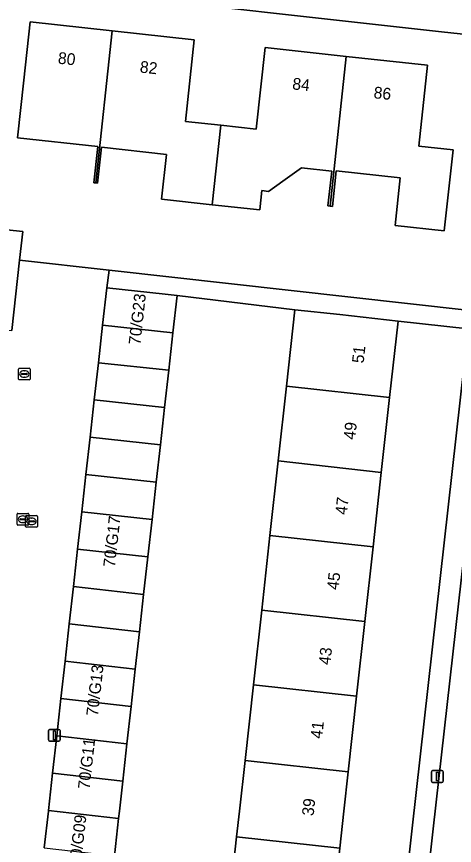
# Model space of a CAD drawing. Extents: x 162026 to 163502, y 387295 to 388169.
# Drawn here: x 162234.7 to 162272, y 387747.1 to 387817.7 of the extents above; entities that cross this region are included whole.
import ezdxf

# ---------------------------------------------------------------- set-up
doc = ezdxf.new("R2010")
doc.units = 0
for name, color, linetype in [('IMGEO_Erf', 7, 'Continuous'), ('IMGEO_Fietspad_gesloten', 7, 'Continuous'), ('IMGEO_Kolk', 7, 'Continuous'), ('IMGEO_Lichtmast', 7, 'Continuous'), ('IMGEO_Pand', 7, 'Continuous'), ('IMGEO_Pand_nummerreeks', 7, 'Continuous'), ('IMGEO_Rijbaan_lokaal_open', 7, 'Continuous'), ('IMGEO_Rioolput', 7, 'Continuous'), ('IMGEO_Voetpad_open', 7, 'Continuous')]:
    doc.layers.add(name, color=color, linetype=linetype)

msp = doc.modelspace()

# ---------------------------------------------------------------- linework, layer by layer
at = {"layer": 'IMGEO_Erf'}
for points in [[(162275.948, 387815.9), (162270.899, 387816.432), (162239.75, 387819.947)], [(162230.846, 387799.89), (162235.219, 387799.415), (162234.953, 387796.965), (162242.578, 387796.117), (162273.341, 387792.696), (162275.948, 387815.9)], [(162252.739, 387741.492), (162253.44, 387747.834), (162253.679, 387750), (162254.157, 387754.324), (162254.87, 387760.785), (162255.573, 387767.146), (162256.277, 387773.518), (162256.977, 387779.86), (162257.681, 387786.231), (162258.402, 387792.758), (162248.361, 387793.961), (162248.006, 387790.778), (162247.651, 387787.594), (162247.296, 387784.411), (162246.941, 387781.227), (162246.586, 387778.043), (162246.231, 387774.86), (162245.876, 387771.676), (162245.52, 387768.492), (162245.165, 387765.309), (162244.81, 387762.125), (162244.455, 387758.941), (162244.1, 387755.758), (162243.745, 387752.574), (162243.458, 387750), (162243.39, 387749.39), (162243.035, 387746.206)]]:
    msp.add_lwpolyline(points, dxfattribs=at)
for points in [[(162252.09, 387808.477), (162255.104, 387808.15), (162255.858, 387815.094), (162262.785, 387814.341), (162269.71, 387813.589), (162268.962, 387806.708), (162271.879, 387806.391), (162271.129, 387799.483), (162266.937, 387799.938), (162267.378, 387803.994), (162261.927, 387804.587), (162261.598, 387801.565), (162261.398, 387801.587), (162261.219, 387801.607), (162261.54, 387804.559), (162258.962, 387804.839), (162257.375, 387803.707), (162256.155, 387802.836), (162255.585, 387802.911), (162255.406, 387801.268), (162251.355, 387801.708), (162247.051, 387802.176), (162247.467, 387805.999), (162241.923, 387806.602), (162241.591, 387803.543), (162241.435, 387803.56), (162241.275, 387803.578), (162241.61, 387806.663), (162234.779, 387807.405), (162235.314, 387812.322), (162235.854, 387817.292), (162242.842, 387816.533), (162249.83, 387815.773), (162249.073, 387808.805)], [(162273.165, 387791.126), (162267.189, 387791.787), (162266.468, 387785.258), (162265.764, 387778.887), (162265.064, 387772.546), (162264.36, 387766.174), (162263.657, 387759.813), (162262.943, 387753.352), (162262.573, 387750), (162262.226, 387746.862), (162261.527, 387740.53), (162260.823, 387734.159), (162260.125, 387727.838), (162259.419, 387721.447), (162258.717, 387715.095), (162257.997, 387708.577), (162257.287, 387708.655), (162257.121, 387707.155), (162258.204, 387707.032), (162263.701, 387706.408), (162268.384, 387748.57)]]:
    msp.add_lwpolyline(points, close=True, dxfattribs=at)
at = {"layer": 'IMGEO_Fietspad_gesloten'}
msp.add_lwpolyline([(162288.097, 387908.488), (162278.956, 387826.545), (162278.87, 387825.665), (162278.372, 387825.72), (162277.589, 387818.699), (162278.067, 387818.669), (162270.183, 387748.502), (162261.381, 387669.505)], dxfattribs=at)
at = {"layer": 'IMGEO_Kolk'}
for p, q in [((162234.853, 387786.848), (162234.853, 387787.7)), ((162234.928, 387787.774), (162235.78, 387787.774)), ((162235.341, 387787.554), (162235.366, 387787.554)), ((162235.854, 387787.7), (162235.854, 387786.848)), ((162235.78, 387786.774), (162234.928, 387786.774)), ((162235.112, 387787.268), (162235.112, 387787.28)), ((162235.55, 387787.231), (162235.152, 387787.231)), ((162235.155, 387787.317), (162235.553, 387787.317)), ((162235.364, 387786.994), (162235.339, 387786.994)), ((162235.596, 387787.28), (162235.596, 387787.268)), ((162234.81, 387775.392), (162235.662, 387775.392)), ((162234.735, 387774.466), (162234.735, 387775.318)), ((162234.994, 387774.886), (162234.994, 387774.898)), ((162235.432, 387774.849), (162235.034, 387774.849)), ((162235.037, 387774.935), (162235.435, 387774.935)), ((162235.223, 387775.172), (162235.248, 387775.172)), ((162235.478, 387774.898), (162235.478, 387774.886)), ((162235.736, 387775.318), (162235.736, 387774.466)), ((162235.662, 387774.392), (162234.81, 387774.392)), ((162235.246, 387774.612), (162235.221, 387774.612))]:
    msp.add_line(p, q, dxfattribs=at)
for points in [[(162234.853, 387786.848), (162234.853, 387787.7)], [(162234.928, 387787.774), (162235.78, 387787.774)], [(162235.854, 387787.7), (162235.854, 387786.848)], [(162235.78, 387786.774), (162234.928, 387786.774)], [(162234.81, 387775.392), (162235.662, 387775.392)], [(162234.735, 387774.466), (162234.735, 387775.318)], [(162235.736, 387775.318), (162235.736, 387774.466)], [(162235.662, 387774.392), (162234.81, 387774.392)]]:
    msp.add_lwpolyline(points, dxfattribs=at)
for centre, radius, start, end in [((162234.93, 387787.698), 0.0765, 91.55205, 178.44795), ((162234.93, 387787.698), 0.0765, 91.55205, 178.44795), ((162235.778, 387787.698), 0.0765, 1.55205, 88.44795), ((162235.778, 387787.698), 0.0765, 1.55205, 88.44795), ((162234.93, 387786.85), 0.0765, 181.55205, 268.44795), ((162234.93, 387786.85), 0.0765, 181.55205, 268.44795), ((162235.152, 387787.277), 0.0403, 85.87752, 175.75265), ((162235.149, 387787.267), 0.0366, 178.93798, 274.71019), ((162235.553, 387787.274), 0.043, 264.86636, 352.45326), ((162235.557, 387787.279), 0.0386, 1.73085, 96.63898), ((162235.778, 387786.85), 0.0765, 271.55205, 358.44795), ((162235.778, 387786.85), 0.0765, 271.55205, 358.44795), ((162234.812, 387775.316), 0.0765, 91.55205, 178.44795), ((162234.812, 387775.316), 0.0765, 91.55205, 178.44795), ((162235.66, 387775.316), 0.0765, 1.55205, 88.44795), ((162235.66, 387775.316), 0.0765, 1.55205, 88.44795), ((162235.034, 387774.895), 0.0403, 85.87752, 175.75265), ((162235.031, 387774.885), 0.0366, 178.93798, 274.71019), ((162235.435, 387774.892), 0.043, 264.86636, 352.45326), ((162235.439, 387774.897), 0.0386, 1.73085, 96.63898), ((162234.812, 387774.468), 0.0765, 181.55205, 268.44795), ((162234.812, 387774.468), 0.0765, 181.55205, 268.44795), ((162235.66, 387774.468), 0.0765, 271.55205, 358.44795), ((162235.66, 387774.468), 0.0765, 271.55205, 358.44795)]:
    msp.add_arc(centre, radius, start, end, dxfattribs=at)
for centre, major_axis, ratio, start_param, end_param in [((162235.34, 387787.274), (-0.387, 0.002), 0.722429, 4.712389, 7.853982), ((162235.365, 387787.274), (-0.39, 0.002), 0.717154, 1.570796, 4.712389), ((162235.222, 387774.892), (-0.387, 0.002), 0.722429, 4.712389, 7.853982), ((162235.247, 387774.892), (-0.39, 0.002), 0.717154, 1.570796, 4.712389)]:
    msp.add_ellipse(centre, major_axis=major_axis, ratio=ratio, start_param=start_param, end_param=end_param, dxfattribs=at)
at = {"layer": 'IMGEO_Lichtmast'}
for p, q in [((162237.508, 387756.976), (162238.298, 387756.976)), ((162238.298, 387756.976), (162237.508, 387756.976)), ((162237.408, 387756.076), (162237.408, 387756.876)), ((162237.408, 387756.876), (162237.408, 387756.076)), ((162238.398, 387756.876), (162238.398, 387756.076)), ((162238.398, 387756.076), (162238.398, 387756.876)), ((162238.298, 387755.976), (162237.508, 387755.976)), ((162237.508, 387755.976), (162238.298, 387755.976)), ((162270.138, 387753.464), (162270.928, 387753.464)), ((162270.928, 387753.464), (162270.138, 387753.464)), ((162270.038, 387752.564), (162270.038, 387753.364)), ((162270.038, 387753.364), (162270.038, 387752.564)), ((162271.028, 387753.364), (162271.028, 387752.564)), ((162271.028, 387752.564), (162271.028, 387753.364)), ((162270.928, 387752.464), (162270.138, 387752.464)), ((162270.138, 387752.464), (162270.928, 387752.464))]:
    msp.add_line(p, q, dxfattribs=at)
for points in [[(162237.828, 387756.851), (162237.978, 387756.851), (162237.978, 387756.101), (162237.828, 387756.101), (162237.828, 387756.851)], [(162270.458, 387753.339), (162270.608, 387753.339), (162270.608, 387752.589), (162270.458, 387752.589), (162270.458, 387753.339)]]:
    msp.add_lwpolyline(points, dxfattribs=at)
for centre, start, end in [((162237.508, 387756.876), 90, 180), ((162237.508, 387756.876), 90, 180), ((162238.298, 387756.876), 0, 90), ((162238.298, 387756.876), 360, 90), ((162237.508, 387756.076), 180, 270), ((162237.508, 387756.076), 180, 270), ((162238.298, 387756.076), 270, 0), ((162238.298, 387756.076), 270, 0), ((162270.138, 387753.364), 90, 180), ((162270.138, 387753.364), 90, 180), ((162270.928, 387753.364), 0, 90), ((162270.928, 387753.364), 360, 90), ((162270.138, 387752.564), 180, 270), ((162270.138, 387752.564), 180, 270), ((162270.928, 387752.564), 270, 0), ((162270.928, 387752.564), 270, 0)]:
    msp.add_arc(centre, 0.1, start, end, dxfattribs=at)
at = {"layer": 'IMGEO_Pand'}
for points in [[(162234.779, 387807.405), (162241.61, 387806.663), (162241.275, 387803.578), (162241.435, 387803.56), (162242.842, 387816.533), (162235.854, 387817.292), (162235.314, 387812.322)], [(162241.591, 387803.543), (162241.923, 387806.602), (162247.467, 387805.999), (162247.051, 387802.176), (162251.355, 387801.708), (162252.09, 387808.477), (162249.073, 387808.805), (162249.83, 387815.773), (162242.842, 387816.533), (162241.435, 387803.56)], [(162262.785, 387814.341), (162255.858, 387815.094), (162255.104, 387808.15), (162252.09, 387808.477), (162251.355, 387801.708), (162255.406, 387801.268), (162255.585, 387802.911), (162256.155, 387802.836), (162257.375, 387803.707), (162258.962, 387804.839), (162261.54, 387804.559), (162261.219, 387801.607), (162261.398, 387801.587)], [(162261.598, 387801.565), (162261.927, 387804.587), (162267.378, 387803.994), (162266.937, 387799.938), (162271.129, 387799.483), (162271.879, 387806.391), (162268.962, 387806.708), (162269.71, 387813.589), (162262.785, 387814.341), (162261.398, 387801.587)], [(162230.8, 387791.357), (162234.302, 387790.977), (162234.953, 387796.965), (162235.219, 387799.415), (162230.846, 387799.89), (162230.404, 387795.827), (162231.291, 387795.73)], [(162242.023, 387791.445), (162248.006, 387790.778), (162248.361, 387793.961), (162247.348, 387794.074), (162242.378, 387794.629)], [(162266.468, 387785.258), (162267.189, 387791.787), (162262.22, 387792.336), (162258.402, 387792.758), (162257.681, 387786.231)], [(162247.651, 387787.594), (162248.006, 387790.778), (162242.023, 387791.445), (162241.664, 387788.22)], [(162241.664, 387788.22), (162241.313, 387785.078), (162247.296, 387784.411), (162247.651, 387787.594)], [(162265.764, 387778.887), (162266.468, 387785.258), (162257.681, 387786.231), (162256.977, 387779.86)], [(162240.958, 387781.894), (162246.941, 387781.227), (162247.296, 387784.411), (162241.313, 387785.078)], [(162240.603, 387778.711), (162246.586, 387778.043), (162246.941, 387781.227), (162240.958, 387781.894)], [(162265.064, 387772.546), (162265.764, 387778.887), (162256.977, 387779.86), (162256.277, 387773.518)], [(162240.248, 387775.527), (162246.231, 387774.86), (162246.586, 387778.043), (162240.603, 387778.711)], [(162239.893, 387772.343), (162245.876, 387771.676), (162246.231, 387774.86), (162240.248, 387775.527)], [(162264.36, 387766.174), (162265.064, 387772.546), (162256.277, 387773.518), (162255.573, 387767.146)], [(162239.538, 387769.159), (162245.52, 387768.492), (162245.876, 387771.676), (162239.893, 387772.343)], [(162239.183, 387765.976), (162245.165, 387765.309), (162245.52, 387768.492), (162239.538, 387769.159)], [(162255.573, 387767.146), (162254.87, 387760.785), (162263.657, 387759.813), (162264.36, 387766.174)], [(162238.828, 387762.792), (162244.81, 387762.125), (162245.165, 387765.309), (162239.183, 387765.976)], [(162238.473, 387759.608), (162244.455, 387758.941), (162244.81, 387762.125), (162238.828, 387762.792)], [(162254.87, 387760.785), (162254.157, 387754.324), (162262.943, 387753.352), (162263.657, 387759.813)], [(162238.117, 387756.425), (162244.1, 387755.758), (162244.455, 387758.941), (162238.473, 387759.608)], [(162237.762, 387753.241), (162243.745, 387752.574), (162244.1, 387755.758), (162238.117, 387756.425)], [(162262.226, 387746.862), (162262.573, 387750), (162262.943, 387753.352), (162254.157, 387754.324), (162253.679, 387750), (162253.44, 387747.834)], [(162237.407, 387750.057), (162243.39, 387749.39), (162243.458, 387750), (162243.745, 387752.574), (162237.762, 387753.241)], [(162237.401, 387750), (162237.052, 387746.874), (162243.035, 387746.206), (162243.39, 387749.39), (162237.407, 387750.057)], [(162253.44, 387747.834), (162252.739, 387741.492), (162261.527, 387740.53), (162262.226, 387746.862)]]:
    msp.add_lwpolyline(points, close=True, dxfattribs=at)
at = {"layer": 'IMGEO_Rijbaan_lokaal_open'}
msp.add_lwpolyline([(162237.052, 387746.874), (162237.401, 387750), (162237.407, 387750.057), (162237.762, 387753.241), (162238.117, 387756.425), (162238.473, 387759.608), (162238.828, 387762.792), (162239.183, 387765.976), (162239.538, 387769.159), (162239.893, 387772.343), (162240.248, 387775.527), (162240.603, 387778.711), (162240.958, 387781.894), (162241.313, 387785.078), (162241.664, 387788.22), (162242.023, 387791.445), (162242.378, 387794.629), (162242.578, 387796.117), (162234.953, 387796.965), (162234.302, 387790.977)], dxfattribs=at)
at = {"layer": 'IMGEO_Rioolput'}
for p, q in [((162235.467, 387774.287), (162235.467, 387775.139)), ((162235.542, 387775.213), (162236.394, 387775.213)), ((162235.726, 387774.707), (162235.726, 387774.719)), ((162236.164, 387774.67), (162235.766, 387774.67)), ((162235.769, 387774.756), (162236.167, 387774.756)), ((162235.955, 387774.993), (162235.98, 387774.993)), ((162236.21, 387774.719), (162236.21, 387774.707)), ((162236.468, 387775.139), (162236.468, 387774.287)), ((162236.394, 387774.213), (162235.542, 387774.213)), ((162235.978, 387774.433), (162235.953, 387774.433))]:
    msp.add_line(p, q, dxfattribs=at)
for points in [[(162235.467, 387774.287), (162235.467, 387775.139)], [(162235.542, 387775.213), (162236.394, 387775.213)], [(162236.468, 387775.139), (162236.468, 387774.287)], [(162236.394, 387774.213), (162235.542, 387774.213)]]:
    msp.add_lwpolyline(points, dxfattribs=at)
for centre, radius, start, end in [((162235.544, 387775.137), 0.0765, 91.55205, 178.44795), ((162235.544, 387775.137), 0.0765, 91.55205, 178.44795), ((162235.766, 387774.716), 0.0403, 85.87752, 175.75265), ((162235.763, 387774.706), 0.0366, 178.93798, 274.71019), ((162236.167, 387774.713), 0.043, 264.86636, 352.45326), ((162236.171, 387774.718), 0.0386, 1.73085, 96.63898), ((162236.392, 387775.137), 0.0765, 1.55205, 88.44795), ((162236.392, 387775.137), 0.0765, 1.55205, 88.44795), ((162235.544, 387774.289), 0.0765, 181.55205, 268.44795), ((162235.544, 387774.289), 0.0765, 181.55205, 268.44795), ((162236.392, 387774.289), 0.0765, 271.55205, 358.44795), ((162236.392, 387774.289), 0.0765, 271.55205, 358.44795)]:
    msp.add_arc(centre, radius, start, end, dxfattribs=at)
for centre, major_axis, ratio, start_param, end_param in [((162235.954, 387774.713), (-0.387, 0.002), 0.722429, 4.712389, 7.853982), ((162235.979, 387774.713), (-0.39, 0.002), 0.717154, 1.570796, 4.712389)]:
    msp.add_ellipse(centre, major_axis=major_axis, ratio=ratio, start_param=start_param, end_param=end_param, dxfattribs=at)
at = {"layer": 'IMGEO_Voetpad_open'}
for points in [[(162278.638, 387840.188), (162277.973, 387834.139), (162277.255, 387827.421), (162277.144, 387825.832), (162276.387, 387818.853), (162275.948, 387815.9), (162273.341, 387792.696), (162273.165, 387791.126), (162268.384, 387748.57), (162263.701, 387706.408), (162263.602, 387705.513), (162260.688, 387679.28), (162259.835, 387671.845), (162259.358, 387667.311)], [(162258.548, 387665.971), (162258.434, 387664.862), (162260.283, 387664.663), (162260.87, 387664.615), (162261.381, 387669.505), (162270.183, 387748.502), (162278.067, 387818.669), (162277.589, 387818.699), (162278.372, 387825.72)], [(162239.75, 387819.947), (162270.899, 387816.432), (162275.948, 387815.9), (162276.387, 387818.853), (162271.485, 387819.369), (162269.281, 387819.617), (162268.136, 387819.735), (162267.143, 387819.94), (162265.928, 387820.159), (162265.748, 387818.453), (162260.783, 387819.067), (162261.027, 387820.917), (162256.504, 387821.431), (162250.562, 387822.082), (162246.34, 387822.571), (162246.158, 387820.737), (162243.475, 387821.028), (162241.046, 387821.3), (162241.24, 387823.141)]]:
    msp.add_lwpolyline(points, dxfattribs=at)
msp.add_lwpolyline([(162242.578, 387796.117), (162242.378, 387794.629), (162247.348, 387794.074), (162248.361, 387793.961), (162258.402, 387792.758), (162262.22, 387792.336), (162267.189, 387791.787), (162273.165, 387791.126), (162273.341, 387792.696)], close=True, dxfattribs=at)

# ---------------------------------------------------------------- texts
at = {"layer": 'IMGEO_Pand_nummerreeks'}
for s, rotation, p in [('80', 353.79708, (162238.176, 387813.74)), ('82', 353.79708, (162245.158, 387812.982)), ('84', 353.8006, (162258.146, 387811.547)), ('86', 353.79922, (162265.072, 387810.794)), ('70/G23', 83.49273, (162245.224, 387789.717)), ('51', 83.69624, (162264.253, 387788.154)), ('49', 83.69624, (162263.533, 387781.641)), ('47', 83.69624, (162262.826, 387775.24)), ('70/G17', 83.49273, (162243.062, 387770.766)), ('45', 83.69624, (162262.119, 387768.84)), ('43', 83.69624, (162261.412, 387762.439)), ('70/G13', 83.49273, (162241.615, 387758.072)), ('41', 83.69624, (162260.718, 387756.15)), ('70/G11', 83.49273, (162240.903, 387751.834)), ('39', 83.69566, (162259.99, 387749.563)), ('70/G09', 83.49273, (162240.156, 387745.284))]:
    msp.add_text(s, height=1, rotation=rotation, dxfattribs=at).set_placement(p)

doc.saveas('drawing.dxf')
